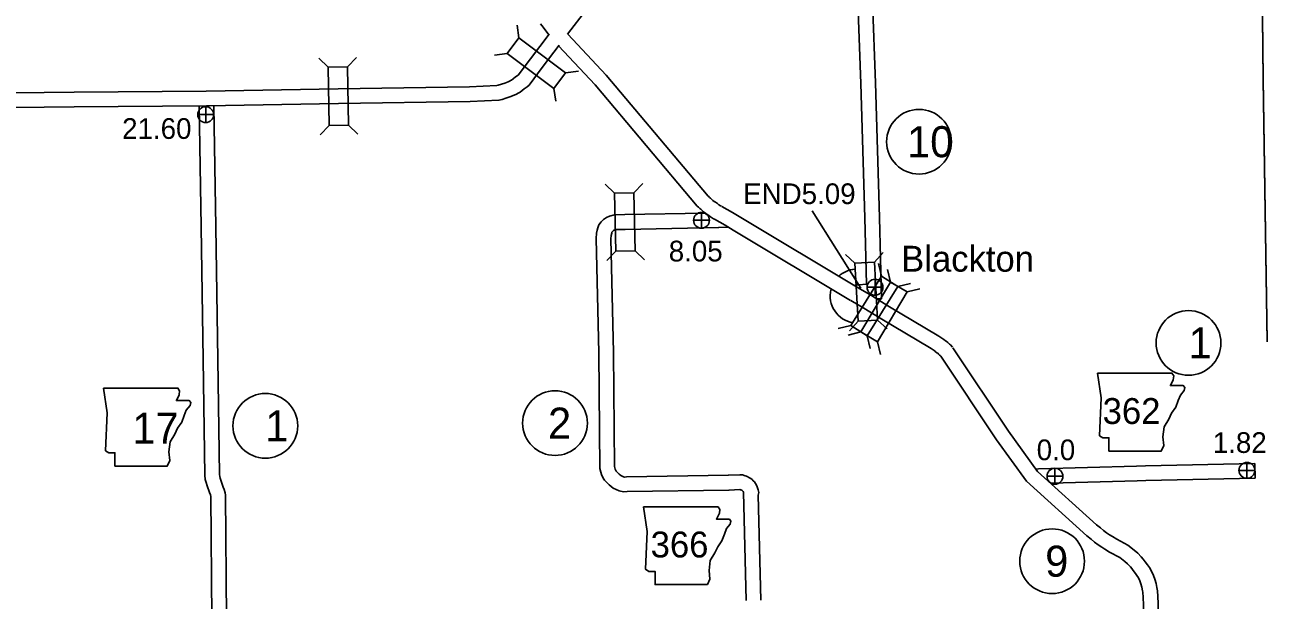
# Model space of a CAD drawing. Extents: x -939622 to -934222, y 1383701 to 1385301.
# Drawn here: x -935977.9 to -935902, y 1384103.6 to 1384138.9 of the extents above; entities that cross this region are included whole.
import ezdxf

# ---------------------------------------------------------------- set-up
doc = ezdxf.new("R2010")
doc.units = 0
for name, color, linetype in [('Level 10', 7, 'Continuous'), ('Level 15', 7, 'Continuous'), ('Level 2', 7, 'Continuous'), ('Level 20', 7, 'Continuous'), ('Level 21', 7, 'Continuous'), ('Level 24', 7, 'Continuous'), ('Level 25', 7, 'Continuous'), ('Level 26', 7, 'Continuous'), ('Level 27', 7, 'Continuous')]:
    doc.layers.add(name, color=color, linetype=linetype)

msp = doc.modelspace()

# ---------------------------------------------------------------- linework, layer by layer
at = {"layer": 'Level 10'}
for points in [[(-935925.802, 1384122.078), (-935925.511, 1384122.083), (-935925.628, 1384127.057), (-935925.885, 1384135.294), (-935926.061, 1384140.286), (-935926.148, 1384143.006), (-935926.35, 1384150.975), (-935926.486, 1384156.7), (-935926.517, 1384156.902), (-935926.541, 1384156.974), (-935926.556, 1384157.034), (-935926.601, 1384157.227), (-935926.672, 1384157.425), (-935926.921, 1384158.104), (-935926.936, 1384158.191), (-935926.942, 1384158.241), (-935926.936, 1384158.302), (-935926.99, 1384159.82), (-935928.553, 1384159.762)], [(-935927.215, 1384122.902), (-935927.214, 1384122.903), (-935927.043, 1384122.944), (-935926.886, 1384122.944), (-935926.453, 1384122.968), (-935926.432, 1384122.967), (-935926.528, 1384127.033), (-935926.784, 1384135.264), (-935926.96, 1384140.255), (-935927.048, 1384142.98), (-935927.25, 1384150.953), (-935927.384, 1384156.619), (-935927.396, 1384156.693), (-935927.405, 1384156.723), (-935927.43, 1384156.818), (-935927.466, 1384156.972), (-935927.518, 1384157.119), (-935927.793, 1384157.87), (-935927.828, 1384158.064), (-935927.846, 1384158.231), (-935927.838, 1384158.326), (-935927.858, 1384158.887), (-935929.27, 1384158.835)], [(-935967.253, 1384133.883), (-935967.135, 1384126.48), (-935967.016, 1384118.358), (-935966.906, 1384111.276), (-935966.879, 1384111.03), (-935966.83, 1384110.842), (-935966.763, 1384110.636), (-935966.627, 1384110.219), (-935966.564, 1384110.085), (-935966.549, 1384110.036), (-935966.548, 1384110.028), (-935966.487, 1384102.503), (-935966.407, 1384097.812)], [(-935966.353, 1384133.862), (-935966.235, 1384126.493), (-935966.116, 1384118.371), (-935966.007, 1384111.332), (-935965.992, 1384111.194), (-935965.966, 1384111.096), (-935965.907, 1384110.915), (-935965.789, 1384110.551), (-935965.724, 1384110.413), (-935965.659, 1384110.205), (-935965.649, 1384110.064), (-935965.587, 1384102.514), (-935965.508, 1384097.827)], [(-935936.306, 1384127.325), (-935941.219, 1384127.232), (-935941.854, 1384127.218), (-935942.155, 1384127.131), (-935942.343, 1384127.055), (-935942.521, 1384126.933), (-935942.652, 1384126.794), (-935942.803, 1384126.604), (-935942.87, 1384126.434), (-935942.901, 1384126.278), (-935942.94, 1384126.091), (-935942.963, 1384125.782), (-935942.799, 1384118.774), (-935942.747, 1384111.695), (-935942.686, 1384111.471), (-935942.634, 1384111.322), (-935942.534, 1384111.104), (-935942.457, 1384110.979), (-935942.179, 1384110.685), (-935941.934, 1384110.483), (-935941.564, 1384110.32), (-935941.293, 1384110.266), (-935941.074, 1384110.277), (-935934.856, 1384110.377)], [(-935935.475, 1384126.44), (-935941.201, 1384126.332), (-935941.717, 1384126.321), (-935941.861, 1384126.279), (-935941.916, 1384126.257), (-935941.932, 1384126.246), (-935941.97, 1384126.206), (-935942.007, 1384126.159), (-935942.019, 1384126.098), (-935942.047, 1384125.964), (-935942.062, 1384125.76), (-935941.899, 1384118.788), (-935941.847, 1384111.817), (-935941.826, 1384111.737), (-935941.799, 1384111.66), (-935941.739, 1384111.529), (-935941.564, 1384111.344), (-935941.458, 1384111.256), (-935941.292, 1384111.183), (-935941.226, 1384111.17), (-935941.103, 1384111.176), (-935934.871, 1384111.277)], [(-935935.465, 1384126.441), (-935935.005, 1384126.459), (-935934.999, 1384126.459), (-935934.993, 1384126.459), (-935934.915, 1384126.461), (-935934.868, 1384126.476)], [(-935916.055, 1384111.647), (-935916.03, 1384111.65), (-935915.905, 1384111.667), (-935909.907, 1384111.832), (-935909.376, 1384111.856), (-935902.682, 1384111.991)], [(-935902.664, 1384111.092), (-935902.682, 1384111.991)], [(-935934.888, 1384111.276), (-935934.18, 1384111.315), (-935934.014, 1384111.302), (-935933.858, 1384111.255), (-935933.774, 1384111.229), (-935933.694, 1384111.183), (-935933.624, 1384111.148), (-935933.517, 1384111.085), (-935933.433, 1384111.016), (-935933.358, 1384110.948), (-935933.293, 1384110.877), (-935933.212, 1384110.777), (-935933.146, 1384110.64), (-935933.104, 1384110.519), (-935933.083, 1384110.456), (-935933.063, 1384110.381), (-935933.019, 1384110.223), (-935933.057, 1384110.067), (-935932.896, 1384103.634)], [(-935915.163, 1384110.787), (-935909.875, 1384110.933), (-935909.347, 1384110.956), (-935902.664, 1384111.092)], [(-935934.839, 1384110.377), (-935934.19, 1384110.413), (-935934.182, 1384110.412), (-935934.131, 1384110.397), (-935934.121, 1384110.391), (-935934.057, 1384110.358), (-935934.035, 1384110.346), (-935934.021, 1384110.334), (-935933.992, 1384110.308), (-935933.978, 1384110.293), (-935933.962, 1384110.244), (-935933.796, 1384103.612)]]:
    msp.add_lwpolyline(points, dxfattribs=at)
at = {"layer": 'Level 15'}
for points in [[(-935944.712, 1384138.281), (-935942.401, 1384141.323), (-935941.482, 1384142.515), (-935935.998, 1384149.752)], [(-935946.37, 1384138.91), (-935946.29, 1384138.802), (-935945.847, 1384138.227)], [(-935992.124, 1384134.458), (-935982.976, 1384134.64), (-935980.431, 1384134.664), (-935974.898, 1384134.733), (-935966.816, 1384134.797), (-935958.749, 1384134.932), (-935950.708, 1384135.051), (-935949.053, 1384135.133), (-935948.956, 1384135.157), (-935948.765, 1384135.217), (-935948.552, 1384135.285), (-935948.343, 1384135.37), (-935948.231, 1384135.425), (-935948.159, 1384135.457), (-935948.148, 1384135.464), (-935948.049, 1384135.547), (-935947.898, 1384135.659), (-935947.748, 1384135.761), (-935947.733, 1384135.774), (-935946.983, 1384136.775), (-935945.847, 1384138.275)], [(-935992.106, 1384133.559), (-935982.963, 1384133.74), (-935980.421, 1384133.764), (-935974.889, 1384133.833), (-935966.805, 1384133.897), (-935958.735, 1384134.032), (-935950.679, 1384134.151), (-935948.92, 1384134.239), (-935948.713, 1384134.29), (-935948.495, 1384134.358), (-935948.245, 1384134.438), (-935947.974, 1384134.548), (-935947.849, 1384134.609), (-935947.732, 1384134.662), (-935947.614, 1384134.737), (-935947.49, 1384134.841), (-935947.378, 1384134.925), (-935947.193, 1384135.05), (-935947.067, 1384135.162), (-935946.264, 1384136.233), (-935945.23, 1384137.599)], [(-935944.71, 1384138.283), (-935942.366, 1384135.779), (-935936.122, 1384128.371), (-935936.085, 1384128.334), (-935936.029, 1384128.281), (-935935.974, 1384128.232), (-935935.91, 1384128.175), (-935935.823, 1384128.101), (-935935.747, 1384128.039), (-935935.672, 1384127.987), (-935935.551, 1384127.908), (-935935.465, 1384127.841), (-935935.354, 1384127.775), (-935935.302, 1384127.749)], [(-935945.269, 1384137.562), (-935943.039, 1384135.181), (-935936.785, 1384127.761), (-935936.71, 1384127.687), (-935936.637, 1384127.618), (-935936.574, 1384127.562), (-935936.502, 1384127.497), (-935936.398, 1384127.409), (-935936.289, 1384127.32), (-935936.174, 1384127.24), (-935936.075, 1384127.175), (-935935.976, 1384127.098), (-935935.781, 1384126.982), (-935935.693, 1384126.939)], [(-935935.275, 1384127.735), (-935934.627, 1384127.366), (-935934.126, 1384127.055), (-935926.938, 1384122.752)], [(-935935.72, 1384126.953), (-935935.087, 1384126.592), (-935934.594, 1384126.287), (-935927.401, 1384121.98)], [(-935926.943, 1384122.755), (-935926.121, 1384122.277), (-935925.125, 1384121.659), (-935922.011, 1384119.797), (-935921.756, 1384119.639), (-935921.71, 1384119.599), (-935921.682, 1384119.578), (-935921.63, 1384119.535), (-935921.608, 1384119.516), (-935921.549, 1384119.481), (-935921.449, 1384119.401), (-935921.377, 1384119.328), (-935921.352, 1384119.303), (-935921.294, 1384119.254), (-935921.178, 1384119.122)], [(-935927.395, 1384121.977), (-935926.585, 1384121.506), (-935925.593, 1384120.89), (-935922.48, 1384119.029), (-935922.289, 1384118.91), (-935922.275, 1384118.898), (-935922.241, 1384118.872), (-935922.202, 1384118.84), (-935922.132, 1384118.782), (-935922.068, 1384118.743), (-935922.052, 1384118.73), (-935922.019, 1384118.697), (-935921.964, 1384118.64), (-935921.924, 1384118.607), (-935921.854, 1384118.528)], [(-935921.141, 1384119.074), (-935917.75, 1384113.97), (-935915.977, 1384111.514), (-935912.367, 1384108.249), (-935912.126, 1384108.057), (-935911.927, 1384107.892), (-935911.753, 1384107.754), (-935911.563, 1384107.636), (-935911.377, 1384107.524), (-935911.112, 1384107.359), (-935910.437, 1384106.993), (-935910.061, 1384106.701), (-935909.844, 1384106.505), (-935909.636, 1384106.291), (-935909.501, 1384106.146), (-935909.391, 1384105.991), (-935909.251, 1384105.805), (-935909.13, 1384105.634), (-935909.001, 1384105.415), (-935908.882, 1384105.144), (-935908.798, 1384104.913), (-935908.72, 1384104.655), (-935908.665, 1384104.408), (-935908.623, 1384104.211), (-935908.626, 1384104.079), (-935908.61, 1384103.98), (-935908.491, 1384100.019)], [(-935921.891, 1384118.576), (-935918.49, 1384113.457), (-935916.651, 1384110.91), (-935912.949, 1384107.563), (-935912.694, 1384107.359), (-935912.494, 1384107.192), (-935912.27, 1384107.016), (-935912.033, 1384106.869), (-935911.847, 1384106.756), (-935911.564, 1384106.581), (-935910.931, 1384106.237), (-935910.639, 1384106.011), (-935910.469, 1384105.857), (-935910.289, 1384105.672), (-935910.201, 1384105.577), (-935910.118, 1384105.46), (-935909.978, 1384105.275), (-935909.887, 1384105.145), (-935909.803, 1384105.003), (-935909.718, 1384104.809), (-935909.653, 1384104.63), (-935909.592, 1384104.428), (-935909.545, 1384104.215), (-935909.525, 1384104.125), (-935909.528, 1384104.016), (-935909.508, 1384103.894), (-935909.391, 1384099.992)]]:
    msp.add_lwpolyline(points, dxfattribs=at)
at = {"layer": 'Level 2'}
for points in [[(-935901.933, 1384119.478), (-935902.041, 1384127.484), (-935902.177, 1384135.529), (-935902.242, 1384143.239), (-935902.273, 1384143.554), (-935902.451, 1384151.336), (-935902.482, 1384151.901), (-935902.656, 1384160.017)], [(-935901.933, 1384119.442), (-935902.041, 1384127.448), (-935902.177, 1384135.493), (-935902.242, 1384143.203), (-935902.273, 1384143.518), (-935902.451, 1384151.3), (-935902.482, 1384151.865), (-935902.656, 1384159.982)]]:
    msp.add_lwpolyline(points, dxfattribs=at)
at = {"layer": 'Level 20'}
for p, q in [((-935947.692, 1384138.049), (-935947.804, 1384138.833)), ((-935958.178, 1384136.273), (-935957.627, 1384136.843)), ((-935948.405, 1384137.098), (-935949.189, 1384136.986)), ((-935959.366, 1384136.253), (-935959.935, 1384136.804)), ((-935944.841, 1384135.91), (-935944.057, 1384136.022)), ((-935945.554, 1384134.96), (-935945.442, 1384134.176)), ((-935959.306, 1384132.69), (-935959.857, 1384132.121)), ((-935958.118, 1384132.71), (-935957.549, 1384132.159)), ((-935941.842, 1384128.551), (-935942.414, 1384129.099)), ((-935940.654, 1384128.576), (-935940.106, 1384129.148)), ((-935941.765, 1384124.988), (-935942.313, 1384124.416)), ((-935940.577, 1384125.013), (-935940.005, 1384124.465)), ((-935927.136, 1384124.264), (-935927.726, 1384124.793)), ((-935925.95, 1384124.33), (-935925.422, 1384124.92)), ((-935925.516, 1384123.469), (-935925.696, 1384124.24)), ((-935924.955, 1384123.109), (-935925.148, 1384123.877)), ((-935924.506, 1384122.842), (-935923.735, 1384123.023)), ((-935923.935, 1384122.499), (-935923.167, 1384122.693)), ((-935927.395, 1384120.441), (-935928.166, 1384120.26)), ((-935926.94, 1384120.706), (-935927.468, 1384120.116)), ((-935925.754, 1384120.771), (-935925.164, 1384120.243)), ((-935926.784, 1384120.05), (-935927.552, 1384119.857)), ((-935926.385, 1384119.814), (-935926.205, 1384119.043)), ((-935925.764, 1384119.44), (-935925.571, 1384118.672))]:
    msp.add_line(p, q, dxfattribs=at)
for points in [[(-935948.405, 1384137.098), (-935945.554, 1384134.96), (-935944.841, 1384135.91), (-935947.692, 1384138.049)], [(-935959.366, 1384136.253), (-935959.306, 1384132.69), (-935958.118, 1384132.71), (-935958.178, 1384136.273)], [(-935941.842, 1384128.551), (-935941.765, 1384124.988), (-935940.577, 1384125.013), (-935940.654, 1384128.576)], [(-935927.136, 1384124.264), (-935926.94, 1384120.706), (-935925.754, 1384120.771), (-935925.95, 1384124.33)], [(-935926.385, 1384119.814), (-935924.506, 1384122.842), (-935925.516, 1384123.469), (-935927.395, 1384120.441)], [(-935925.764, 1384119.44), (-935923.935, 1384122.499), (-935924.955, 1384123.109), (-935926.784, 1384120.05)]]:
    msp.add_lwpolyline(points, close=True, dxfattribs=at)
at = {"layer": 'Level 21'}
for points in [[(-935912.311, 1384117.535), (-935912.082, 1384116.013), (-935912.184, 1384113.703), (-935911.981, 1384113.576), (-935911.6, 1384113.576), (-935911.6, 1384112.764), (-935908.403, 1384112.764), (-935908.25, 1384113.094), (-935908.301, 1384113.627), (-935908.225, 1384114.236), (-935907.946, 1384114.718), (-935907.768, 1384115.074), (-935907.515, 1384115.454), (-935907.362, 1384115.86), (-935907.235, 1384116.19), (-935907.007, 1384116.469), (-935906.956, 1384116.647), (-935907.058, 1384116.774), (-935907.844, 1384116.774), (-935907.667, 1384117.129), (-935907.641, 1384117.357), (-935907.747, 1384117.533)], [(-935973.114, 1384116.617), (-935972.886, 1384115.094), (-935972.988, 1384112.785), (-935972.785, 1384112.658), (-935972.404, 1384112.658), (-935972.404, 1384111.846), (-935969.206, 1384111.846), (-935969.054, 1384112.176), (-935969.105, 1384112.709), (-935969.029, 1384113.318), (-935968.75, 1384113.8), (-935968.572, 1384114.155), (-935968.318, 1384114.536), (-935968.166, 1384114.942), (-935968.039, 1384115.272), (-935967.811, 1384115.551), (-935967.76, 1384115.728), (-935967.861, 1384115.855), (-935968.648, 1384115.855), (-935968.47, 1384116.211), (-935968.445, 1384116.439), (-935968.55, 1384116.614)], [(-935940.075, 1384109.357), (-935939.847, 1384107.835), (-935939.948, 1384105.525), (-935939.745, 1384105.399), (-935939.364, 1384105.399), (-935939.364, 1384104.587), (-935936.167, 1384104.587), (-935936.015, 1384104.916), (-935936.065, 1384105.449), (-935935.989, 1384106.058), (-935935.71, 1384106.541), (-935935.533, 1384106.896), (-935935.279, 1384107.276), (-935935.127, 1384107.683), (-935935, 1384108.012), (-935934.771, 1384108.292), (-935934.721, 1384108.469), (-935934.822, 1384108.596), (-935935.609, 1384108.596), (-935935.431, 1384108.951), (-935935.406, 1384109.18), (-935935.511, 1384109.355)]]:
    msp.add_lwpolyline(points, close=True, dxfattribs=at)
at = {"layer": 'Level 24'}
for start, end in [(94.53873, 133.89112), (166.56102, 261.15888)]:
    msp.add_arc((-935927.004, 1384122.255), 1.65, start, end, dxfattribs=at)
at = {"layer": 'Level 25'}
msp.add_line((-935926.788, 1384122.728), (-935929.754, 1384127.474), dxfattribs=at)
at = {"layer": 'Level 26'}
for p, q in [((-935966.853, 1384132.867), (-935966.853, 1384133.842)), ((-935967.341, 1384133.354), (-935966.366, 1384133.354)), ((-935936.525, 1384126.396), (-935936.525, 1384127.371)), ((-935937.012, 1384126.884), (-935936.037, 1384126.884)), ((-935925.91, 1384122.299), (-935925.91, 1384123.274)), ((-935926.398, 1384122.787), (-935925.423, 1384122.787)), ((-935903.161, 1384111.092), (-935903.161, 1384112.067)), ((-935915.391, 1384111.218), (-935914.416, 1384111.218)), ((-935914.904, 1384110.73), (-935914.904, 1384111.705)), ((-935903.649, 1384111.579), (-935902.674, 1384111.579))]:
    msp.add_line(p, q, dxfattribs=at)
for centre in [(-935966.853, 1384133.354), (-935936.525, 1384126.884), (-935925.91, 1384122.787), (-935903.161, 1384111.579), (-935914.904, 1384111.218)]:
    msp.add_circle(centre, 0.487, dxfattribs=at)
at = {"layer": 'Level 27'}
for centre in [(-935923.219, 1384131.696), (-935906.734, 1384119.38), (-935945.486, 1384114.471), (-935963.205, 1384114.305), (-935915.078, 1384106.02)]:
    msp.add_circle(centre, 1.98, dxfattribs=at)

# ---------------------------------------------------------------- texts
at = {"layer": 'Level 21'}
for s, height, p in [('362', 1.584, (-935911.987, 1384114.419)), ('17', 1.9008, (-935971.34, 1384113.216)), ('366', 1.584, (-935939.635, 1384106.249))]:
    msp.add_text(s, height=height, dxfattribs=at).set_placement(p)
at = {"layer": 'Level 24'}
msp.add_text('Blackton', height=1.584, dxfattribs=at).set_placement((-935924.312, 1384123.741))
at = {"layer": 'Level 25'}
for s, p in [('21.60', (-935971.963, 1384131.869)), ('END5.09', (-935933.975, 1384127.878)), ('8.05', (-935938.527, 1384124.368)), ('0.0', (-935916.021, 1384112.202)), ('1.82', (-935905.248, 1384112.647))]:
    msp.add_text(s, height=1.2672, dxfattribs=at).set_placement(p)
at = {"layer": 'Level 27'}
for s, height, p in [('10', 1.9008, (-935923.951, 1384130.746)), ('1', 1.901, (-935906.734, 1384118.43)), ('1', 1.901, (-935963.205, 1384113.354)), ('2', 1.901, (-935945.911, 1384113.52)), ('9', 1.901, (-935915.503, 1384105.07))]:
    msp.add_text(s, height=height, dxfattribs=at).set_placement(p)

doc.saveas('drawing.dxf')
